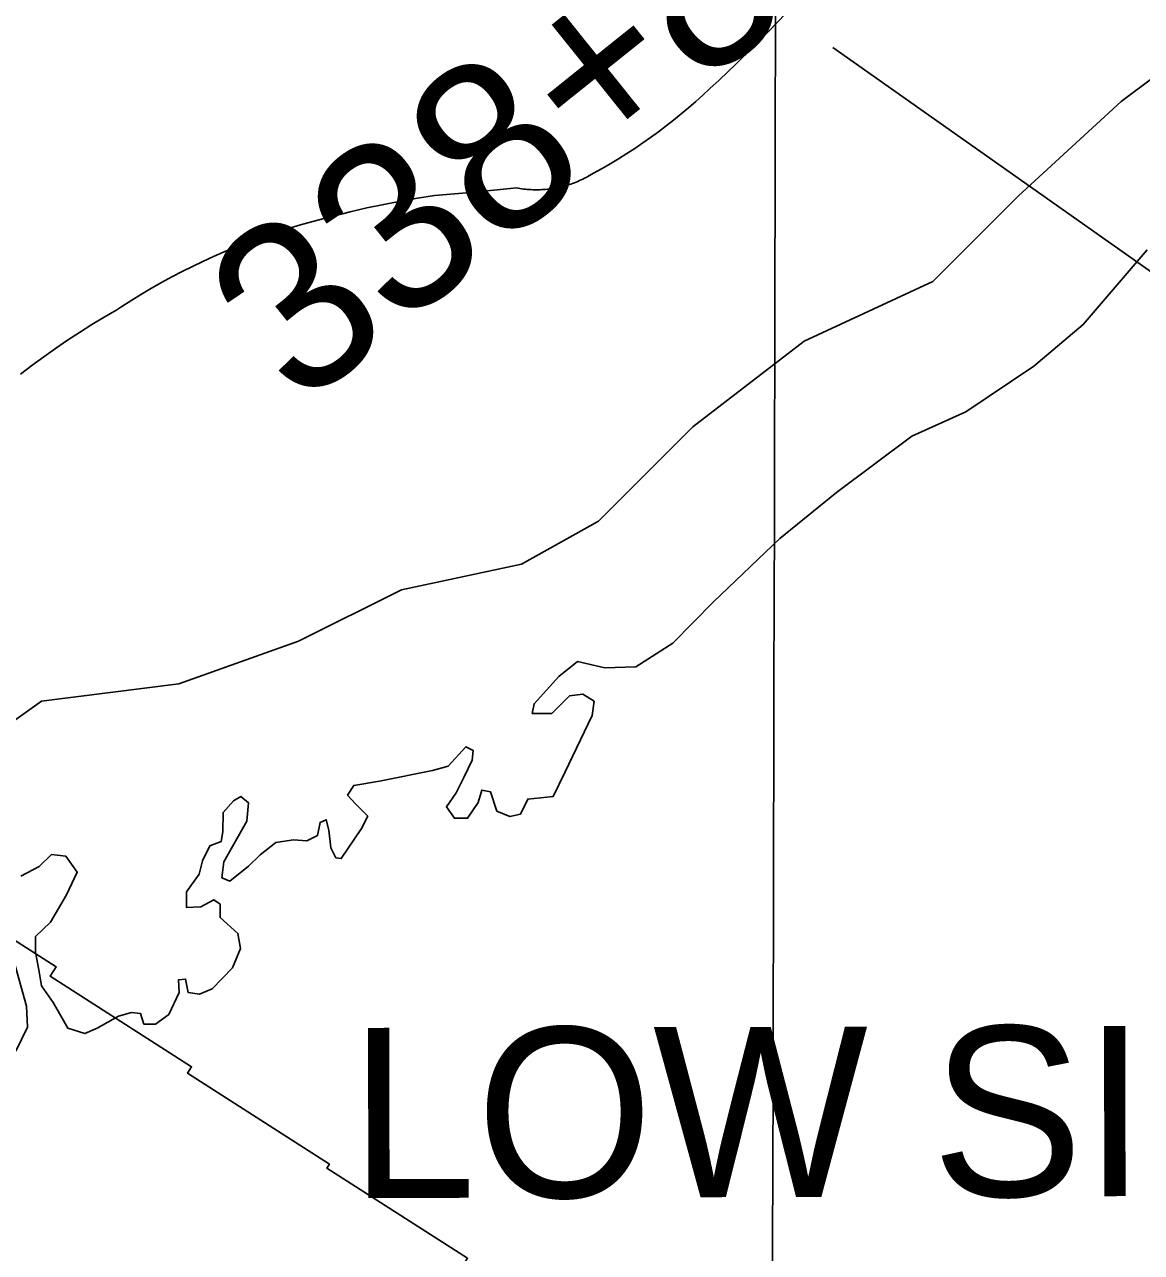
# Model space of a CAD drawing. Extents: x 3180038 to 3217926, y 922069 to 947485.
# Drawn here: x 3196895 to 3197551, y 936482 to 937203 of the extents above; entities that cross this region are included whole.
import ezdxf

# ---------------------------------------------------------------- set-up
doc = ezdxf.new("R2010")
doc.units = 0
for name, color, linetype in [('V-GRID-MAJR', 7, 'Continuous'), ('V-LEVE-TOET', 7, 'Continuous'), ('V-RIVR-EDGE', 7, 'Continuous'), ('V-RIVR-IDEN', 7, 'Continuous'), ('V-RRAP-FSHR', 7, 'Continuous'), ('V-RRAP-RVMT', 7, 'Continuous'), ('V-SURV-IDEN', 7, 'Continuous'), ('V-UTIL-LINE', 7, 'Continuous')]:
    doc.layers.add(name, color=color, linetype=linetype)

msp = doc.modelspace()

# ---------------------------------------------------------------- linework, layer by layer
at = {"layer": 'V-GRID-MAJR'}
msp.add_spline([(3197313.65, 927489.31), (3197327.75, 933549.02), (3197341.86, 939612.09), (3197355.97, 945675.21), (3197355.98, 945678.53)], degree=3, dxfattribs=at)
at = {"layer": 'V-LEVE-TOET'}
for points in [[(3197342.28, 937209.55), (3197332.78, 937199.58), (3197323.12, 937189.79), (3197313.28, 937180.16), (3197303.28, 937170.7), (3197297.9, 937165.75), (3197297.9, 937165.75), (3197293.77, 937161.9), (3197289.56, 937158.12), (3197285.3, 937154.41), (3197280.97, 937150.77), (3197276.58, 937147.21), (3197272.13, 937143.72), (3197267.63, 937140.31), (3197263.06, 937136.98), (3197258.44, 937133.73), (3197253.76, 937130.56), (3197249.03, 937127.46), (3197244.25, 937124.45), (3197239.42, 937121.52), (3197234.53, 937118.68), (3197229.61, 937115.92), (3197227.11, 937114.56), (3197227.11, 937114.56), (3197226.16, 937114.03), (3197225.21, 937113.51), (3197224.24, 937113.01), (3197223.27, 937112.52), (3197222.29, 937112.05), (3197221.31, 937111.6), (3197220.31, 937111.17), (3197219.31, 937110.76), (3197218.3, 937110.36), (3197217.28, 937109.98), (3197216.26, 937109.62), (3197215.23, 937109.27), (3197214.19, 937108.95), (3197213.15, 937108.64), (3197212.1, 937108.35), (3197211.05, 937108.08), (3197210, 937107.82), (3197208.94, 937107.59), (3197207.87, 937107.37), (3197206.8, 937107.17), (3197205.73, 937106.99), (3197204.66, 937106.83), (3197203.58, 937106.69), (3197202.5, 937106.57), (3197201.42, 937106.46), (3197200.34, 937106.38), (3197199.26, 937106.31), (3197198.17, 937106.26)], [(3197198.17, 937106.26), (3197197.09, 937106.24), (3197196, 937106.23), (3197194.91, 937106.24), (3197193.83, 937106.26), (3197192.74, 937106.31), (3197191.66, 937106.38), (3197190.58, 937106.46), (3197189.5, 937106.57), (3197188.42, 937106.69), (3197187.34, 937106.83), (3197186.26, 937106.99), (3197185.19, 937107.17), (3197184.24, 937107.35), (3197184.24, 937107.35), (3197159.67, 937104.9), (3197136.16, 937102.96), (3197136.16, 937102.96), (3197126.18, 937101.37), (3197116.24, 937099.6), (3197106.32, 937097.66), (3197096.44, 937095.55), (3197086.6, 937093.26), (3197076.81, 937090.8), (3197070.54, 937089.14), (3197070.54, 937089.14), (3197063.95, 937087.43), (3197057.4, 937085.61), (3197050.88, 937083.67), (3197044.39, 937081.62), (3197037.94, 937079.45), (3197031.53, 937077.18), (3197025.15, 937074.79), (3197018.82, 937072.29), (3197012.54, 937069.68), (3197006.3, 937066.96), (3197000.11, 937064.13), (3196993.97, 937061.2), (3196987.89, 937058.16), (3196981.85, 937055.01), (3196975.88, 937051.76), (3196969.96, 937048.4), (3196964.1, 937044.94), (3196958.3, 937041.38), (3196952.56, 937037.72), (3196949.56, 937035.75), (3196949.56, 937035.75), (3196942.2, 937031.45), (3196934.91, 937027.02), (3196927.71, 937022.47), (3196920.58, 937017.79), (3196913.54, 937012.98), (3196906.58, 937008.06), (3196899.71, 937003.01), (3196892.92, 936997.85)]]:
    msp.add_lwpolyline(points, dxfattribs=at)
at = {"layer": 'V-RIVR-EDGE'}
for points in [[(3197554.7, 937070.97), (3197517.25, 937026.98), (3197488.15, 937002.68), (3197448.15, 936975.81), (3197416.48, 936961.37), (3197372.31, 936928.29), (3197339.06, 936901.4), (3197300.07, 936864.15), (3197276.15, 936839.84), (3197254.33, 936825.89), (3197236.18, 936825.42), (3197220.11, 936829.09), (3197209.2, 936820.3), (3197194.64, 936804.25), (3197193.59, 936798.55), (3197205, 936798.52), (3197215.39, 936808.87), (3197223.18, 936809.89), (3197229.91, 936805.72), (3197228.85, 936797.43), (3197212.69, 936763.76), (3197205.91, 936749.77), (3197190.87, 936748.25), (3197186.7, 936739.45), (3197180.47, 936737.91), (3197172.7, 936741.04), (3197169.1, 936752.46), (3197163.91, 936753.51), (3197161.82, 936746.25), (3197155.58, 936736.93), (3197147.8, 936736.95), (3197143.15, 936743.7), (3197148.87, 936751.99), (3197153.56, 936761.31), (3197158.25, 936771.15), (3197158.79, 936776.86), (3197154.64, 936778.94), (3197144.24, 936767.56), (3197134.9, 936764.99), (3197103.77, 936758.84), (3197088.72, 936756.28), (3197085.08, 936750.59), (3197089.73, 936745.39), (3197096.97, 936738.11), (3197093.33, 936730.86), (3197081.35, 936713.26), (3197078.24, 936713.78), (3197075.15, 936719.5), (3197074.13, 936729.87), (3197072.59, 936736.1), (3197068.96, 936734.55), (3197067.38, 936726.78), (3197061.15, 936723.68), (3197053.38, 936724.22), (3197043, 936722.69), (3197033.65, 936715.45), (3197026.89, 936708.72), (3197015.97, 936699.93), (3197011.31, 936702.02), (3197012.37, 936711.35)], [(3197012.37, 936711.35), (3197025.92, 936735.18), (3197026.98, 936746.07), (3197022.32, 936749.71), (3197018.17, 936747.12), (3197011.93, 936740.4), (3197011.9, 936728.99), (3197010.85, 936723.29), (3197004.1, 936720.71), (3196999.93, 936711.9), (3196997.83, 936704.13), (3196990.55, 936693.77), (3196990.52, 936684.44), (3196998.82, 936684.94), (3197006.61, 936689.07), (3197010.24, 936686.46), (3197010.22, 936678.69), (3197020.57, 936669.32), (3197022.1, 936660.5), (3197017.4, 936649.11), (3197005.45, 936636.69), (3196998.18, 936633.6), (3196991.44, 936634.65), (3196989.9, 936642.43), (3196985.75, 936641.92), (3196986.25, 936634.66), (3196980, 936621.71), (3196972.2, 936616.03), (3196965.46, 936616.04), (3196963.4, 936622.27), (3196958.22, 936622.8), (3196950.43, 936620.75), (3196937.97, 936613.52), (3196930.7, 936610.42), (3196920.85, 936613.56), (3196916.72, 936620.83), (3196912.07, 936628.62), (3196905.36, 936638.49), (3196903.82, 936647.83), (3196901.77, 936658.21), (3196901.8, 936667.54), (3196910.63, 936675.82), (3196920.01, 936691.87), (3196926.27, 936705.34), (3196919.55, 936714.69), (3196911.25, 936715.75), (3196903.97, 936708.51), (3196893.07, 936702.83)], [(3196889.83, 936650.46), (3196896.51, 936626.59), (3196897, 936614.14), (3196890.22, 936600.15)]]:
    msp.add_lwpolyline(points, dxfattribs=at)
at = {"layer": 'V-RRAP-FSHR'}
msp.add_lwpolyline([(3197685.46, 937248.7), (3197599.9, 937203.41), (3197539.5, 937158.11), (3197479.11, 937102.75), (3197428.78, 937052.42), (3197353.28, 937017.19), (3197287.85, 936966.86), (3197232.49, 936911.49), (3197187.2, 936886.33), (3197116.73, 936871.23), (3197056.34, 936841.03), (3196985.88, 936815.87), (3196905.35, 936805.8), (3196870.12, 936780.64), (3196829.85, 936700.11), (3196779.52, 936639.71), (3196724.16, 936554.15), (3196678.87, 936488.72), (3196633.57, 936488.72), (3196553.04, 936518.92), (3196477.55, 936544.09), (3196361.79, 936559.19)], dxfattribs=at)
at = {"layer": 'V-RRAP-RVMT'}
msp.add_lwpolyline([(3196677.77, 936484.53), (3196714.03, 936535.75), (3196724.85, 936528.72), (3196752.5, 936571.59), (3196745.84, 936575.93), (3196828.21, 936704.58), (3196913.88, 936649.72), (3196910.37, 936644.25), (3196993.48, 936590.98), (3196991.07, 936587.15), (3197074.41, 936533.8), (3197072.86, 936531.44), (3197155.55, 936478.47), (3197152.03, 936472.97), (3197235.16, 936419.72), (3197233.05, 936416.4), (3197316.02, 936363.28), (3197313.3, 936359.09), (3197396.62, 936305.71), (3197393.41, 936300.67), (3197476.17, 936247.68), (3197473.51, 936243.53), (3197547.25, 936196.29)], dxfattribs=at)
at = {"layer": 'V-UTIL-LINE'}
msp.add_line((3197370.19, 937189.78), (3198328.55, 936513.44), dxfattribs=at)

# ---------------------------------------------------------------- texts
at = {"layer": 'V-RIVR-IDEN'}
msp.add_text('LOW SILL', height=100, rotation=0.14531, dxfattribs=at).set_placement((3197086.34, 936513.76))
at = {"layer": 'V-SURV-IDEN'}
msp.add_text('338+89.5', height=100, rotation=38.72975, dxfattribs=at).set_placement((3197056.69, 936976.77))

doc.saveas('drawing.dxf')
